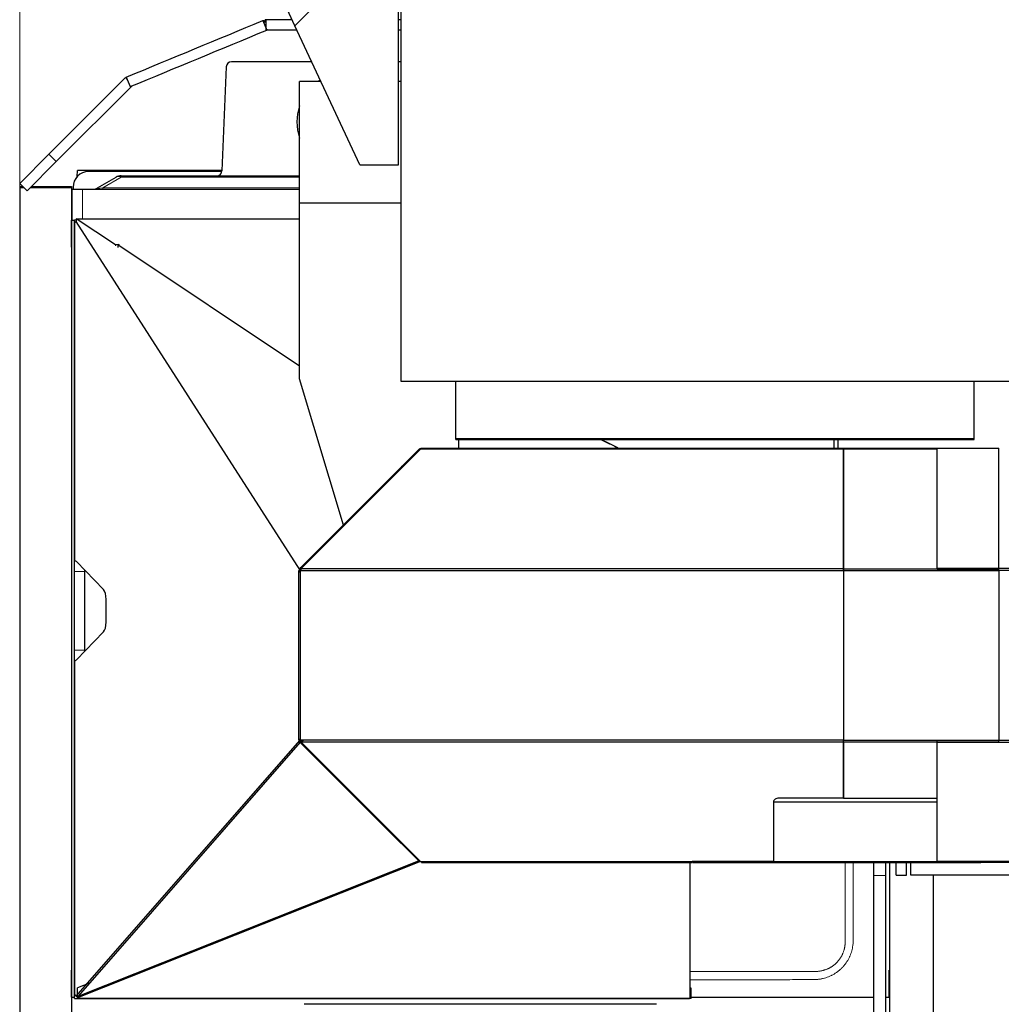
# Model space of a CAD drawing. Header units: inches. Extents: x 0 to 29700, y -16 to 21000.
# Tile 279 of 376: x 13540 to 14487, y 16199 to 17149. Entities that reach past the tile are written whole.
import ezdxf

# ---------------------------------------------------------------- set-up
doc = ezdxf.new("R2010")
doc.units = ezdxf.units.IN
doc.layers.add('1', color=7, linetype='Continuous', true_color=0xffffff)
doc.layers.add('254', color=7, linetype='Continuous', true_color=0xffffff)
doc.styles.add('latin_extended', font='simplex.shx')
doc.dimstyles.get("Standard").update_dxf_attribs({"dimtxt": 0.18, "dimasz": 0.18, "dimexe": 0.18, "dimexo": 0.0625, "dimgap": 0.09, "dimtad": 0, "dimtih": 1, "dimtoh": 1, "dimdec": 4, "dimzin": 0, "dimdsep": 46, "dimtxsty": 'Standard', "dimcen": 0.09, "dimadec": 0, "dimazin": 0, "dimtfac": 1, "dimtdec": 4, "dimtofl": 0, "dimtmove": 0, "dimatfit": 3, "dimfxl": 1, "dimtolj": 1, "dimtzin": 0, "dimarcsym": 0})

# ---------------------------------------------------------------- blocks, each defined once
blk = doc.blocks.new('_U4')
at = {"layer": '254', "color": 3, "linetype": 'Continuous', "lineweight": 13, "transparency": 16777216}
for p, q in [((13540.1, 16100.87), (13540.1, 18753.19)), ((16342.13, 14881.25), (16342.13, 18753.19)), ((13715.1, 18703.19), (16167.13, 18703.19))]:
    blk.add_line(p, q, dxfattribs=at)
at = {"layer": '254', "color": 3, "transparency": 16777216}
for points in [[(13715.1, 18732.36), (13715.1, 18674.02), (13540.1, 18703.19)], [(16167.13, 18674.02), (16167.13, 18732.36), (16342.13, 18703.19)]]:
    blk.add_solid(points, dxfattribs=at)
at = {"layer": 'Defpoints', "color": 0, "transparency": 16777216}
for p in [(16342.13, 18703.19), (13540.1, 16050.87), (16342.13, 14831.25)]:
    blk.add_point(p, dxfattribs=at)
at = {"layer": '254', "color": 2, "lineweight": 13, "transparency": 16777216, "insert": (14632.78, 18965.69), "char_height": 175, "attachment_point": 1, "style": 'latin_extended'}
blk.add_mtext('\\A1;2802', dxfattribs=at)

msp = doc.modelspace()

# ---------------------------------------------------------------- linework, layer by layer
at = {"layer": '1', "color": 2, "linetype": 'Continuous', "lineweight": 25}
for p, q in [((13805.756, 17143.484), (13673.405, 17427.312)), ((13908.267, 16800.123), (13908.267, 17418.716)), ((13823.405, 17161.133), (13805.756, 17143.484)), ((13905.717, 17009.133), (13905.717, 17161.133)), ((13774.766, 17148.52), (13775.927, 17149.001)), ((13774.766, 17148.52), (13778.593, 17139.282)), ((13775.927, 17149.001), (13776.884, 17146.692)), ((13777.783, 17149.192), (13776.884, 17149.192)), ((13776.884, 17149.192), (13776.884, 17146.692)), ((13777.783, 17149.192), (13777.783, 17139.192)), ((13868.405, 17009.133), (13805.756, 17143.484)), ((13778.593, 17139.282), (13779.754, 17139.762)), ((13739.41, 17103.895), (13735.328, 17003.488)), ((13821.982, 17108.692), (13744.406, 17108.692)), ((13908.265, 17108.692), (13905.716, 17108.692)), ((13568.337, 17019.545), (13642.192, 17093.4)), ((13642.192, 17093.4), (13643.96, 17091.633)), ((13643.003, 17093.942), (13646.83, 17084.703)), ((13575.408, 17012.474), (13648.207, 17085.273)), ((13810.267, 16972.35), (13810.267, 17089.624)), ((13830.871, 17089.624), (13810.267, 17089.624)), ((13908.267, 17089.624), (13905.716, 17089.624)), ((13540.105, 16991.313), (13568.337, 17019.545)), ((13568.337, 17019.545), (13575.408, 17012.474)), ((13547.176, 16984.242), (13575.408, 17012.474)), ((13868.405, 17009.133), (13905.717, 17009.133)), ((13595.636, 16997.924), (13595.737, 17003.692)), ((13735.339, 17003.692), (13595.737, 17003.692)), ((13735.243, 17002.692), (13606.605, 17002.692)), ((13638.121, 16998.692), (13810.269, 16998.692)), ((13540.105, 16991.313), (13547.176, 16984.242)), ((13615.246, 16987.031), (13633.121, 16997.352)), ((13540.095, 16988.147), (13540.095, 16987.494)), ((13540.095, 16988.147), (13543.271, 16988.147)), ((13540.095, 16987.494), (13543.923, 16987.494)), ((13540.095, 16987.494), (13540.095, 16050.87)), ((13550.429, 16987.494), (13590.095, 16987.494)), ((13551.081, 16988.147), (13590.095, 16988.147)), ((13590.095, 16988.147), (13590.095, 16987.494)), ((13590.095, 16987.494), (13590.095, 16050.87)), ((13590.605, 16985.692), (13600.605, 16985.692)), ((13590.605, 16955.692), (13590.605, 16985.692)), ((13591.605, 16987.692), (13591.605, 16985.682)), ((13600.605, 16985.692), (13810.269, 16985.692)), ((13908.267, 16972.35), (13810.267, 16972.35)), ((13810.267, 16802.661), (13810.267, 16972.35)), ((13590.105, 16955.692), (13593.113, 16955.692)), ((13590.105, 16929.692), (13590.105, 16955.692)), ((13593.105, 16953.217), (13593.105, 16956.192)), ((13593.105, 16956.192), (13594.604, 16956.192)), ((13593.105, 16626.692), (13593.105, 16953.217)), ((13593.105, 16953.217), (13593.255, 16953.217)), ((13593.255, 16626.692), (13593.255, 16953.217)), ((13594.122, 16954.522), (13595.07, 16954.522)), ((13594.122, 16954.522), (13810.461, 16617.828)), ((13594.604, 16957.192), (13594.604, 16954.522)), ((13594.604, 16957.192), (13810.266, 16957.192)), ((13594.699, 16957.036), (13594.699, 16954.522)), ((13594.699, 16957.036), (13810.262, 16957.036)), ((13632.479, 16931.831), (13594.699, 16957.036)), ((13635.688, 16932.414), (13632.479, 16931.831)), ((13632.479, 16931.831), (13632.479, 16930.925)), ((13634.716, 16931.845), (13636.151, 16932.106)), ((13810.266, 16814.728), (13634.716, 16931.845)), ((13634.716, 16931.845), (13634.716, 16929.433)), ((13635.688, 16932.414), (13635.688, 16932.021)), ((13636.151, 16932.106), (13635.688, 16932.414)), ((13590.095, 16929.692), (13590.105, 16929.692)), ((13852.477, 16661.409), (13810.267, 16802.661)), ((14572.767, 16800.123), (13908.267, 16800.123)), ((13961.105, 16744.856), (13961.105, 16800.124)), ((14461.105, 16744.856), (14461.105, 16800.124)), ((13961.105, 16744.016), (13961.105, 16744.856)), ((13961.105, 16744.856), (14461.105, 16744.856)), ((13961.105, 16744.016), (14461.105, 16744.016)), ((13963.767, 16735.69), (13963.767, 16744.014)), ((14329.605, 16744.016), (14329.605, 16735.692)), ((14461.105, 16744.016), (14461.105, 16744.856)), ((13811.402, 16619.267), (13927.095, 16734.96)), ((13909.291, 16718.221), (13926.323, 16735.253)), ((13926.323, 16735.253), (13926.855, 16734.72)), ((13927.095, 16734.96), (14335.105, 16734.96)), ((13927.387, 16735.692), (14335.105, 16735.692)), ((13927.387, 16735.692), (13927.387, 16734.96)), ((14335.105, 16735.692), (14335.105, 16734.96)), ((14335.105, 16735.692), (14485.105, 16735.692)), ((14335.105, 16734.96), (14335.105, 16735.692)), ((14335.105, 16734.96), (14335.105, 16619.27)), ((14335.105, 16619.27), (14335.105, 16734.96)), ((14335.105, 16734.96), (14425.604, 16734.96)), ((14425.604, 16619.467), (14425.604, 16735.4)), ((14485.105, 16735.399), (14485.105, 16735.692)), ((14485.105, 16619.27), (14485.105, 16734.96)), ((13827.907, 16636.838), (13908.059, 16716.99)), ((13908.059, 16716.99), (13908.144, 16717.074)), ((13908.059, 16716.99), (13908.592, 16716.457)), ((13908.144, 16717.074), (13909.291, 16718.221)), ((13908.144, 16717.074), (13908.676, 16716.542)), ((13909.291, 16718.221), (13909.823, 16717.689)), ((13812.044, 16620.974), (13827.906, 16636.837)), ((13827.906, 16636.837), (13828.439, 16636.304)), ((13593.105, 16616.692), (13593.105, 16626.692)), ((13593.105, 16626.692), (13593.255, 16626.692)), ((13593.792, 16626.692), (13593.255, 16626.692)), ((13621.126, 16599.047), (13594.929, 16626.122)), ((13810.337, 16619.267), (13811.38, 16620.31)), ((13810.337, 16619.267), (13811.402, 16618.202)), ((13810.461, 16617.828), (13811.402, 16617.828)), ((13810.461, 16617.828), (13810.512, 16617.5)), ((13811.27, 16618.334), (13811.27, 16617.5)), ((13811.38, 16620.31), (13812.044, 16620.974)), ((13811.38, 16620.31), (13811.912, 16619.778)), ((14335.102, 16619.267), (13811.402, 16619.267)), ((13811.402, 16619.267), (13811.402, 16617.5)), ((13812.044, 16620.974), (13812.577, 16620.442)), ((14606.492, 16619.467), (14425.604, 16619.467)), ((14607.245, 16617.7), (14425.604, 16617.7)), ((14425.604, 16617.7), (14425.604, 16617.497)), ((13593.105, 16540.692), (13593.105, 16616.692)), ((13603.105, 16616.692), (13603.105, 16617.673)), ((13603.105, 16540.692), (13603.105, 16616.692)), ((13809.605, 16616.095), (13809.605, 16617.5)), ((13809.605, 16617.5), (13811.196, 16617.5)), ((13809.605, 16454.765), (13809.605, 16616.095)), ((13809.605, 16616.095), (13811.105, 16616.095)), ((13811.105, 16617.059), (13811.195, 16617.5)), ((13811.105, 16453.885), (13811.105, 16617.059)), ((13811.195, 16617.5), (14335.103, 16617.5)), ((14335.105, 16617.5), (14335.105, 16453.885)), ((14335.105, 16617.5), (14485.105, 16617.5)), ((14335.105, 16617.495), (14335.105, 16453.885)), ((14485.105, 16617.5), (14485.105, 16453.885)), ((13623.404, 16567.768), (13623.404, 16589.617)), ((13594.929, 16531.262), (13621.126, 16558.338)), ((13593.105, 16530.692), (13593.105, 16540.692)), ((13603.105, 16539.712), (13603.105, 16540.692)), ((13593.105, 16530.692), (13593.255, 16530.692)), ((13593.105, 16208.168), (13593.105, 16530.692)), ((13593.255, 16530.692), (13593.792, 16530.692)), ((13593.255, 16208.168), (13593.255, 16530.692)), ((13810.081, 16453.323), (13594.222, 16206.492)), ((13810.785, 16451.663), (13596.437, 16206.559)), ((13809.605, 16453.885), (13809.605, 16454.765)), ((13809.605, 16454.765), (13811.105, 16454.765)), ((13809.605, 16453.885), (13811.105, 16453.885)), ((13810.081, 16453.323), (13811.542, 16453.323)), ((13810.337, 16452.117), (13812.105, 16453.886)), ((13810.867, 16451.587), (13810.337, 16452.117)), ((13810.867, 16451.587), (13811.398, 16452.118)), ((13810.867, 16451.587), (13811.23, 16451.225)), ((14335.105, 16453.885), (13811.105, 16453.885)), ((13811.23, 16451.225), (13827.884, 16434.57)), ((13927.383, 16336.132), (13811.398, 16452.117)), ((13811.398, 16452.117), (14335.105, 16452.117)), ((14335.105, 16452.117), (14335.105, 16453.886)), ((14335.105, 16452.117), (14335.105, 16453.886)), ((14335.105, 16453.885), (14485.105, 16453.885)), ((14335.105, 16452.117), (14485.105, 16452.117)), ((14425.604, 16453.885), (14425.604, 16453.685)), ((14425.604, 16453.685), (14776.982, 16453.685)), ((14425.604, 16451.918), (14425.604, 16453.685)), ((14425.604, 16336.425), (14425.604, 16451.918)), ((14425.604, 16451.918), (14776.581, 16451.918)), ((14485.105, 16452.117), (14485.105, 16453.686)), ((13827.884, 16434.57), (13828.415, 16435.101)), ((13827.884, 16434.57), (13908.059, 16354.395)), ((14267.605, 16394.16), (14267.605, 16336.425)), ((14267.605, 16394.16), (14267.605, 16336.425)), ((14267.605, 16394.16), (14425.602, 16394.16)), ((14335.105, 16397.695), (14272.605, 16397.695)), ((14335.105, 16397.695), (14425.604, 16397.695)), ((13908.059, 16354.395), (13908.59, 16354.926)), ((13908.059, 16354.395), (13908.168, 16354.286)), ((13908.168, 16354.286), (13909.291, 16353.164)), ((13909.291, 16353.164), (13909.822, 16353.694)), ((13909.291, 16353.164), (13926.03, 16336.425)), ((13926.943, 16336.55), (13595.979, 16204.869)), ((13596.437, 16206.559), (13925.117, 16337.332)), ((13926.03, 16336.425), (13926.561, 16336.955)), ((13926.943, 16336.55), (13926.943, 16336.572)), ((14189.105, 16336.132), (13927.383, 16336.132)), ((13927.797, 16335.692), (13927.797, 16336.132)), ((13927.797, 16335.692), (13958.605, 16335.692)), ((13958.605, 16335.692), (13958.605, 16336.132)), ((13958.605, 16335.692), (13959.105, 16335.692)), ((13959.105, 16335.692), (13959.105, 16336.132)), ((13959.105, 16335.692), (14189.105, 16335.692)), ((14187.105, 16204.551), (14187.105, 16335.69)), ((14189.105, 16336.483), (14189.105, 16336.132)), ((14189.105, 16335.692), (14189.105, 16336.132)), ((14189.605, 16336.425), (14189.605, 16336.483)), ((14267.605, 16336.425), (14189.605, 16336.425)), ((14189.605, 16335.692), (14189.605, 16336.425)), ((14189.605, 16335.692), (14267.605, 16335.692)), ((14267.605, 16336.425), (14267.605, 16335.692)), ((14267.605, 16335.692), (14267.605, 16336.425)), ((14267.605, 16336.425), (14467.605, 16336.425)), ((14267.605, 16335.692), (14467.605, 16335.692)), ((14379.605, 16335.687), (14379.605, 15991.692)), ((14386.105, 16323.249), (14386.105, 16335.694)), ((14396.105, 16323.249), (14396.105, 16335.694)), ((14400.105, 16323.249), (14400.105, 16335.694)), ((14713.348, 16336.425), (14425.604, 16336.425)), ((14425.604, 16335.693), (14425.604, 16336.425)), ((14712.947, 16335.693), (14425.604, 16335.693)), ((14364.105, 16323.053), (14364.105, 16152.902)), ((14376.105, 16152.902), (14376.105, 16323.053)), ((14386.105, 16323.249), (14396.105, 16323.249)), ((14840.105, 16323.249), (14400.105, 16323.249)), ((14421.605, 16323.245), (14421.605, 16010.952)), ((13590.095, 16231.692), (13590.105, 16231.692)), ((13590.105, 16205.692), (13590.105, 16231.692)), ((14379.105, 16205.692), (14379.105, 16231.692)), ((14379.105, 16231.692), (14379.605, 16231.692)), ((13607.511, 16219.22), (13595.979, 16214.632)), ((13595.979, 16204.869), (13595.979, 16214.632)), ((14188.105, 16214.192), (14187.098, 16214.192)), ((14188.105, 16204.192), (14188.105, 16214.192)), ((13590.105, 16205.692), (13590.095, 16205.692)), ((13590.105, 16205.692), (13593.113, 16205.692)), ((13593.105, 16204.192), (13593.105, 16208.168)), ((13593.105, 16208.168), (13593.255, 16208.168)), ((13593.105, 16204.192), (13597.095, 16204.192)), ((13594.222, 16206.492), (13595.979, 16206.492)), ((13595.979, 16204.869), (13596.432, 16204.843)), ((13596.878, 16204.48), (13596.878, 16204.787)), ((13597.095, 16204.252), (14186.617, 16204.252)), ((13597.095, 16204.192), (13597.095, 16204.252)), ((14188.105, 16204.192), (13597.095, 16204.192)), ((14188.1, 16205.692), (14364.103, 16205.692)), ((14376.097, 16205.692), (14379.105, 16205.692)), ((14379.605, 16205.692), (14379.105, 16205.692)), ((14154.605, 16198.692), (13814.605, 16198.692))]:
    msp.add_line(p, q, dxfattribs=at)
at = {"layer": '1', "color": 110, "linetype": 'Continuous', "lineweight": 13}
for p, q in [((13638.121, 16997.352), (13638.121, 16998.692)), ((13638.121, 16997.352), (13620.246, 16987.031)), ((13810.269, 16997.352), (13638.121, 16997.352)), ((13600.605, 16985.692), (13600.605, 16957.193)), ((13620.246, 16987.031), (13810.27, 16987.031)), ((13620.246, 16985.692), (13620.246, 16987.031)), ((13593.105, 16616.692), (13603.105, 16616.692)), ((13593.105, 16540.692), (13603.105, 16540.692)), ((13908.168, 16354.286), (13908.699, 16354.817)), ((14370.105, 16323.053), (14364.105, 16323.053)), ((14376.105, 16323.053), (14370.105, 16323.053))]:
    msp.add_line(p, q, dxfattribs=at)
at = {"layer": '1', "color": 2, "linetype": 'Continuous', "lineweight": 25}
for centre, radius, start, end in [((13744.406, 17103.692), 5, 90, 177.672185), ((13854.605, 17050.692), 47, 121.179375, 124.070625), ((13854.605, 17050.692), 47, 160.6275, 199.3725), ((13606.605, 16987.692), 15, 90, 180), ((13638.121, 16988.692), 10, 90, 120), ((13730.332, 17003.692), 5, 270, 357.672185), ((13610.246, 16995.692), 10, 270, 300)]:
    msp.add_arc(centre, radius, start, end, dxfattribs=at)
at = {"layer": '1', "color": 110, "linetype": 'Continuous', "lineweight": 13}
for centre, major_axis, ratio, start_param, end_param in [((13638.121, 16988.692), (-5, 8.66), 0.6546537, 5.5604511, 6.2831853), ((13650.246, 16995.692), (35.453, 9.095), 0.0488672, 2.9684678, 3.6912021)]:
    msp.add_ellipse(centre, major_axis=major_axis, ratio=ratio, start_param=start_param, end_param=end_param, dxfattribs=at)
at = {"layer": '1', "color": 2, "linetype": 'Continuous', "lineweight": 25}
for centre, major_axis, ratio, start_param, end_param in [((13593.105, 16957.192), (0, -4), 0.3414915, 0.1102463, 0.8399149), ((14328.855, 17109.207), (-20.002, 1145.93), 0.0087252, 1.8949897, 1.9033377), ((13593.792, 16616.692), (0, -10), 0.3414915, 2.8023, 3.1415927), ((13619.989, 16589.617), (0, -10), 0.3414915, 1.5707963, 2.8023), ((13619.989, 16567.768), (0, -10), 0.3414915, 0.3392926, 1.5707963), ((13593.792, 16540.692), (0, -10), 0.3414915, 0, 0.3392926), ((13811.105, 16453.471), (0, -3), 0.3414915, 4.5738649, 4.7618894), ((14272.605, 16394.16), (5, 0), 0.7071068, 1.5707963, 3.1415927), ((14189.355, 16336.483), (0.25, 0), 0.7071068, 0, 3.1415925), ((13593.105, 16204.192), (0, -4), 0.3414915, 2.1832827, 3.0313463), ((13596.174, 16204.633), (-1, 0), 0.2164136, 2.3513235, 4.4513684), ((13593.105, 16204.192), (-4, 0), 0.2164136, 3.2100864, 3.479883), ((14189.605, 16204.192), (-3, 0), 0.2164136, 5.6974998, 6.1918046)]:
    msp.add_ellipse(centre, major_axis=major_axis, ratio=ratio, start_param=start_param, end_param=end_param, dxfattribs=at)
for points, degree in [([(13643.003, 17093.942), (13686.924, 17112.135), (13730.845, 17130.328), (13774.766, 17148.52)], 3), ([(13803.096, 17149.192), (13777.783, 17149.192)], 1), ([(13908.266, 17149.192), (13905.716, 17149.192)], 1), ([(13646.83, 17084.703), (13690.751, 17102.896), (13734.672, 17121.089), (13778.593, 17139.282)], 3), ([(13807.76, 17139.192), (13777.783, 17139.192)], 1), ([(13908.266, 17139.192), (13905.716, 17139.192)], 1), ([(14335.105, 16619.27), (14485.105, 16619.27)], 1), ([(14335.105, 16619.269), (14335.105, 16583.914)], 1), ([(14335.105, 16617.501), (14335.105, 16618.09), (14335.105, 16618.679), (14335.105, 16619.269)], 3), ([(14485.105, 16617.501), (14485.105, 16618.09), (14485.105, 16618.679), (14485.105, 16619.269)], 3), ([(13811.23, 16451.225), (13813.891, 16453.886)], 1), ([(13811.398, 16452.117), (13811.398, 16454.308)], 1), ([(14335.105, 16452.117), (14335.105, 16397.695)], 1), ([(14335.105, 16397.695), (14335.105, 16452.117)], 1)]:
    msp.add_open_spline(points, degree=degree, dxfattribs=at)
for points, knots in [([(14099.595, 16744.509), (14099.833, 16744.406), (14100.071, 16744.303), (14102.95, 16743.053), (14105.575, 16741.854), (14111.578, 16738.971), (14114.943, 16737.252), (14118.269, 16735.446)], [0, 0, 0, 0, 0.037594, 0.037594, 0.4553049, 0.4553049, 1, 1, 1, 1]), ([(14099.971, 16744.475), (14102.666, 16743.309), (14105.344, 16742.088), (14111.508, 16739.131), (14114.979, 16737.355), (14118.412, 16735.486)], [0, 0, 0, 0, 0.4312315, 0.4312315, 1, 1, 1, 1]), ([(14364.105, 16335.747), (14364.105, 16333.953), (14364.105, 16329.835), (14364.105, 16325.479), (14364.105, 16323.053)], [0, 0, 0, 0, 0.4675748, 1, 1, 1, 1]), ([(14376.105, 16323.053), (14376.105, 16325.479), (14376.105, 16329.835), (14376.105, 16333.953), (14376.105, 16335.747)], [0, 0, 0, 0, 0.5324252, 1, 1, 1, 1])]:
    msp.add_open_spline(points, degree=3, knots=knots, dxfattribs=at)
at = {"layer": '1', "color": 110, "linetype": 'Continuous', "lineweight": 13}
for points, knots in [([(14344.629, 16335.69), (14344.627, 16334.193), (14344.625, 16332.695), (14344.615, 16323.997), (14344.605, 16316.797), (14344.586, 16302.397), (14344.576, 16295.197), (14344.561, 16284.397), (14344.556, 16280.797), (14344.546, 16273.596), (14344.541, 16269.996), (14344.534, 16265.496), (14344.532, 16264.596), (14344.53, 16263.246), (14344.529, 16262.796), (14344.527, 16261.896), (14344.525, 16261.446), (14344.522, 16260.771), (14344.521, 16260.546), (14344.518, 16260.209), (14344.517, 16260.096), (14344.514, 16259.871), (14344.512, 16259.759), (14344.506, 16259.421), (14344.5, 16259.196), (14344.484, 16258.859), (14344.478, 16258.747), (14344.467, 16258.578), (14344.464, 16258.522), (14344.456, 16258.409), (14344.452, 16258.353), (14344.433, 16258.072), (14344.417, 16257.847), (14344.39, 16257.51), (14344.38, 16257.397), (14344.36, 16257.173), (14344.349, 16257.06), (14344.294, 16256.498), (14344.242, 16256.051), (14344.065, 16254.715), (14343.917, 16253.832), (14343.562, 16252.081), (14343.356, 16251.214), (14342.882, 16249.496), (14342.615, 16248.644), (14342.022, 16246.958), (14341.695, 16246.122), (14341.248, 16245.089), (14341.156, 16244.882), (14341.016, 16244.574), (14340.969, 16244.471), (14340.873, 16244.267), (14340.633, 16243.757), (14340.382, 16243.254), (14339.761, 16242.061), (14339.32, 16241.283), (14338.386, 16239.764), (14337.892, 16239.022), (14336.853, 16237.575), (14336.307, 16236.87), (14335.162, 16235.495), (14334.563, 16234.826), (14333.858, 16234.094), (14333.779, 16234.013), (14333.621, 16233.851), (14333.383, 16233.611), (14333.142, 16233.374), (14332.656, 16232.905), (14332.328, 16232.599), (14331.328, 16231.701), (14330.643, 16231.129), (14329.234, 16230.036), (14328.512, 16229.514), (14327.029, 16228.523), (14326.269, 16228.053), (14325.1, 16227.387), (14324.706, 16227.171), (14324.107, 16226.858), (14323.906, 16226.755), (14323.604, 16226.603), (14323.502, 16226.553), (14323.3, 16226.453), (14323.198, 16226.404), (14322.283, 16225.966), (14321.461, 16225.607), (14319.797, 16224.949), (14318.956, 16224.65), (14317.256, 16224.111), (14316.397, 16223.87), (14315.095, 16223.552), (14314.659, 16223.453), (14313.783, 16223.269), (14313.342, 16223.184), (14312.457, 16223.03), (14312.012, 16222.96), (14311.117, 16222.836), (14310.669, 16222.782), (14309.995, 16222.712), (14309.77, 16222.691), (14309.32, 16222.652), (14309.095, 16222.634), (14308.757, 16222.609), (14308.645, 16222.601), (14308.42, 16222.586), (14308.307, 16222.579), (14308.082, 16222.566), (14307.969, 16222.56), (14307.744, 16222.55), (14307.632, 16222.546), (14307.294, 16222.535), (14307.069, 16222.53), (14306.618, 16222.523), (14306.393, 16222.521), (14305.943, 16222.517), (14305.718, 16222.515), (14305.267, 16222.513), (14305.042, 16222.512), (14304.367, 16222.509), (14303.916, 16222.508), (14303.016, 16222.505), (14302.565, 16222.504), (14301.214, 16222.502), (14300.314, 16222.501), (14298.512, 16222.498), (14297.612, 16222.497), (14294.91, 16222.495), (14293.108, 16222.493), (14289.506, 16222.488), (14287.704, 16222.486), (14278.697, 16222.474), (14271.492, 16222.464), (14260.684, 16222.447), (14257.081, 16222.442), (14249.876, 16222.431), (14246.273, 16222.426), (14235.465, 16222.411), (14228.26, 16222.401), (14213.849, 16222.383), (14202.536, 16222.369), (14191.224, 16222.356), (14187.117, 16222.352)], [0, 0, 0, 0, 0.01766, 0.01766, 0.1025641, 0.1025641, 0.1874682, 0.1874682, 0.2299202, 0.2299202, 0.2723722, 0.2723722, 0.2829852, 0.2829852, 0.2882917, 0.2882917, 0.2935982, 0.2935982, 0.2962515, 0.2962515, 0.2975781, 0.2975781, 0.2989047, 0.2989047, 0.301558, 0.301558, 0.3028846, 0.3028846, 0.3035479, 0.3035479, 0.3042112, 0.3042112, 0.3068645, 0.3068645, 0.3081911, 0.3081911, 0.3095177, 0.3095177, 0.3148242, 0.3148242, 0.3254373, 0.3254373, 0.3360503, 0.3360503, 0.3466633, 0.3466633, 0.3572763, 0.3572763, 0.3599295, 0.3599295, 0.3612562, 0.3612562, 0.3625828, 0.3678893, 0.3678893, 0.3785023, 0.3785023, 0.3891153, 0.3891153, 0.3997283, 0.3997283, 0.4103413, 0.4103413, 0.4116679, 0.4116679, 0.4129946, 0.4156478, 0.4156478, 0.4209543, 0.4209543, 0.4315673, 0.4315673, 0.4421803, 0.4421803, 0.4527933, 0.4527933, 0.4580998, 0.4580998, 0.4607531, 0.4607531, 0.4620797, 0.4620797, 0.4634064, 0.4634064, 0.4740194, 0.4740194, 0.4846324, 0.4846324, 0.4952454, 0.4952454, 0.5005519, 0.5005519, 0.5058584, 0.5058584, 0.5111649, 0.5111649, 0.5164714, 0.5164714, 0.5191246, 0.5191246, 0.5217779, 0.5217779, 0.5231045, 0.5231045, 0.5244311, 0.5244311, 0.5257578, 0.5257578, 0.5270844, 0.5270844, 0.5297376, 0.5297376, 0.5323909, 0.5323909, 0.5350442, 0.5350442, 0.5376974, 0.5376974, 0.5430039, 0.5430039, 0.5483104, 0.5483104, 0.5589234, 0.5589234, 0.5695364, 0.5695364, 0.5907624, 0.5907624, 0.6119885, 0.6119885, 0.6968925, 0.6968925, 0.7393445, 0.7393445, 0.7817966, 0.7817966, 0.8667006, 0.8667006, 0.9516047, 1, 1, 1, 1]), ([(14187.127, 16230.287), (14199.214, 16230.296), (14211.301, 16230.306), (14226.49, 16230.319), (14229.592, 16230.321), (14233.977, 16230.325), (14235.26, 16230.327), (14237.794, 16230.329), (14239.045, 16230.33), (14241.515, 16230.332), (14242.734, 16230.333), (14245.142, 16230.336), (14246.329, 16230.337), (14248.673, 16230.339), (14249.829, 16230.34), (14252.109, 16230.342), (14253.233, 16230.343), (14255.45, 16230.346), (14256.543, 16230.347), (14258.696, 16230.349), (14259.757, 16230.35), (14261.847, 16230.352), (14262.876, 16230.353), (14264.902, 16230.355), (14265.9, 16230.356), (14267.863, 16230.358), (14268.828, 16230.359), (14270.728, 16230.361), (14271.662, 16230.362), (14273.498, 16230.364), (14274.4, 16230.364), (14276.172, 16230.366), (14277.043, 16230.367), (14278.752, 16230.368), (14279.591, 16230.369), (14281.237, 16230.371), (14282.044, 16230.371), (14283.626, 16230.373), (14284.402, 16230.373), (14285.922, 16230.375), (14286.666, 16230.375), (14288.122, 16230.377), (14288.835, 16230.377), (14290.229, 16230.378), (14290.91, 16230.379), (14292.242, 16230.38), (14292.892, 16230.38), (14294.162, 16230.381), (14294.781, 16230.381), (14295.989, 16230.382), (14296.578, 16230.383), (14297.726, 16230.383), (14298.285, 16230.384), (14299.374, 16230.384), (14299.904, 16230.384), (14300.936, 16230.385), (14301.438, 16230.386), (14302.416, 16230.386), (14302.893, 16230.387), (14303.823, 16230.388), (14304.277, 16230.388), (14305.081, 16230.389), (14305.431, 16230.389), (14306.056, 16230.39), (14306.332, 16230.39), (14306.763, 16230.387), (14306.919, 16230.385), (14307.23, 16230.38), (14307.386, 16230.375), (14307.656, 16230.37), (14307.771, 16230.368), (14308.046, 16230.372), (14308.206, 16230.38), (14308.453, 16230.391), (14308.541, 16230.395), (14309.023, 16230.417), (14309.416, 16230.438), (14310.044, 16230.483), (14310.278, 16230.503), (14310.88, 16230.56), (14311.248, 16230.602), (14311.98, 16230.699), (14312.344, 16230.754), (14313.068, 16230.877), (14313.428, 16230.944), (14314.143, 16231.091), (14314.498, 16231.171), (14315.204, 16231.342), (14315.555, 16231.433), (14316.252, 16231.628), (14316.598, 16231.731), (14317.285, 16231.95), (14317.626, 16232.065), (14318.305, 16232.308), (14318.642, 16232.436), (14319.311, 16232.705), (14319.644, 16232.845), (14320.101, 16233.049), (14320.229, 16233.107), (14320.682, 16233.317), (14321.007, 16233.475), (14321.647, 16233.801), (14321.963, 16233.969), (14322.587, 16234.317), (14322.895, 16234.496), (14323.503, 16234.866), (14323.803, 16235.056), (14324.394, 16235.447), (14324.686, 16235.648), (14325.26, 16236.06), (14325.544, 16236.271), (14326.102, 16236.704), (14326.377, 16236.925), (14326.918, 16237.378), (14327.184, 16237.61), (14327.708, 16238.083), (14327.965, 16238.325), (14328.371, 16238.721), (14328.522, 16238.873), (14328.925, 16239.284), (14329.172, 16239.547), (14329.655, 16240.081), (14329.89, 16240.351), (14330.35, 16240.9), (14330.574, 16241.179), (14331.01, 16241.742), (14331.223, 16242.028), (14331.636, 16242.607), (14331.837, 16242.901), (14332.228, 16243.495), (14332.418, 16243.796), (14332.786, 16244.405), (14332.964, 16244.714), (14333.31, 16245.337), (14333.476, 16245.652), (14333.798, 16246.289), (14333.953, 16246.61), (14334.211, 16247.172), (14334.317, 16247.412), (14334.564, 16247.993), (14334.703, 16248.336), (14334.966, 16249.026), (14335.091, 16249.374), (14335.327, 16250.072), (14335.438, 16250.424), (14335.647, 16251.13), (14335.745, 16251.485), (14335.928, 16252.198), (14336.013, 16252.557), (14336.169, 16253.279), (14336.241, 16253.643), (14336.371, 16254.374), (14336.43, 16254.741), (14336.534, 16255.48), (14336.579, 16255.851), (14336.657, 16256.597), (14336.689, 16256.971), (14336.724, 16257.481), (14336.732, 16257.616), (14336.757, 16258.058), (14336.767, 16258.365), (14336.784, 16258.78), (14336.789, 16258.888), (14336.798, 16259.061), (14336.799, 16259.128), (14336.793, 16259.303), (14336.784, 16259.413), (14336.775, 16259.639), (14336.771, 16259.754), (14336.766, 16260.064), (14336.766, 16260.261), (14336.764, 16260.937), (14336.764, 16261.417), (14336.764, 16263.588), (14336.766, 16265.278), (14336.771, 16271.663), (14336.775, 16276.357), (14336.788, 16290.737), (14336.795, 16300.424), (14336.809, 16318.626), (14336.815, 16327.143), (14336.822, 16335.659)], [0, 0, 0, 0, 0.1492955, 0.1492955, 0.1876141, 0.1876141, 0.2034576, 0.2034576, 0.2189101, 0.2189101, 0.2339715, 0.2339715, 0.2486416, 0.2486416, 0.2629202, 0.2629202, 0.2768071, 0.2768071, 0.290302, 0.290302, 0.3034049, 0.3034049, 0.3161158, 0.3161158, 0.3284345, 0.3284345, 0.3403612, 0.3403612, 0.3518959, 0.3518959, 0.3630389, 0.3630389, 0.3737903, 0.3737903, 0.3841506, 0.3841506, 0.3941202, 0.3941202, 0.4036996, 0.4036996, 0.4128897, 0.4128897, 0.4216918, 0.4216918, 0.4301073, 0.4301073, 0.4381385, 0.4381385, 0.4457887, 0.4457887, 0.4530628, 0.4530628, 0.4599673, 0.4599673, 0.4665121, 0.4665121, 0.4727132, 0.4727132, 0.4785979, 0.4785979, 0.484208, 0.484208, 0.4885273, 0.4885273, 0.4919333, 0.4919333, 0.4938517, 0.4938517, 0.4957782, 0.4957782, 0.4972056, 0.4972056, 0.4991789, 0.4991789, 0.5002611, 0.5002611, 0.5051365, 0.5051365, 0.5080446, 0.5080446, 0.512634, 0.512634, 0.5172158, 0.5172158, 0.5217838, 0.5217838, 0.5263348, 0.5263348, 0.5308664, 0.5308664, 0.5353774, 0.5353774, 0.5398686, 0.5398686, 0.5443457, 0.5443457, 0.5488095, 0.5488095, 0.5505302, 0.5505302, 0.5549741, 0.5549741, 0.5594142, 0.5594142, 0.5638491, 0.5638491, 0.5682772, 0.5682772, 0.5726964, 0.5726964, 0.5771043, 0.5771043, 0.581499, 0.581499, 0.5858798, 0.5858798, 0.5902424, 0.5902424, 0.5928767, 0.5928767, 0.5973199, 0.5973199, 0.6017634, 0.6017634, 0.6062047, 0.6062047, 0.6106435, 0.6106435, 0.6150844, 0.6150844, 0.6195286, 0.6195286, 0.6239703, 0.6239703, 0.6284014, 0.6284014, 0.6328193, 0.6328193, 0.6360404, 0.6360404, 0.6406011, 0.6406011, 0.6451764, 0.6451764, 0.6497632, 0.6497632, 0.6543603, 0.6543603, 0.6589695, 0.6589695, 0.6636009, 0.6636009, 0.6682467, 0.6682467, 0.6729032, 0.6729032, 0.6775664, 0.6775664, 0.6792393, 0.6792393, 0.6830438, 0.6830438, 0.6843668, 0.6843668, 0.6851801, 0.6851801, 0.6865627, 0.6865627, 0.687976, 0.687976, 0.6904013, 0.6904013, 0.6963313, 0.6963313, 0.7172092, 0.7172092, 0.7751835, 0.7751835, 0.8948174, 0.8948174, 1, 1, 1, 1])]:
    msp.add_open_spline(points, degree=3, knots=knots, dxfattribs=at)

# ---------------------------------------------------------------- dimensions: what is measured, and where the dimension line sits
at = {"layer": '254', "color": 2, "linetype": 'Continuous', "lineweight": 13}
dim = msp.add_linear_dim(base=(16342.127, 18703.192), p1=(13540.095, 16050.87), p2=(16342.127, 14831.252), dimstyle='Standard', override={"dimscale": 50, "dimtxt": 3.5, "dimasz": 3.5, "dimexe": 1, "dimexo": 1, "dimgap": 1.75, "dimtad": 1, "dimtih": 1, "dimtoh": 0, "dimdec": 0, "dimlfac": 1, "dimzin": 8, "dimdsep": 46, "dimlunit": 2, "dimtxsty": 'latin_extended', "dimsah": 1, "dimse1": 0, "dimse2": 0, "dimsd1": 0, "dimsd2": 0, "dimclrd": 3, "dimclre": 3, "dimclrt": 2, "dimtol": 0, "dimtm": -0.1, "dimtfac": 0.714286, "dimtdec": 3, "dimtofl": 1, "dimtmove": 0, "dimtzin": 8, "dimlwd": 13, "dimlwe": 13}, dxfattribs=at)
dim.commit()
dim.dimension.update_dxf_attribs({"geometry": '_U4', "text_midpoint": (14941.111, 18703.192), "dimtype": 160})

doc.saveas('drawing.dxf')
